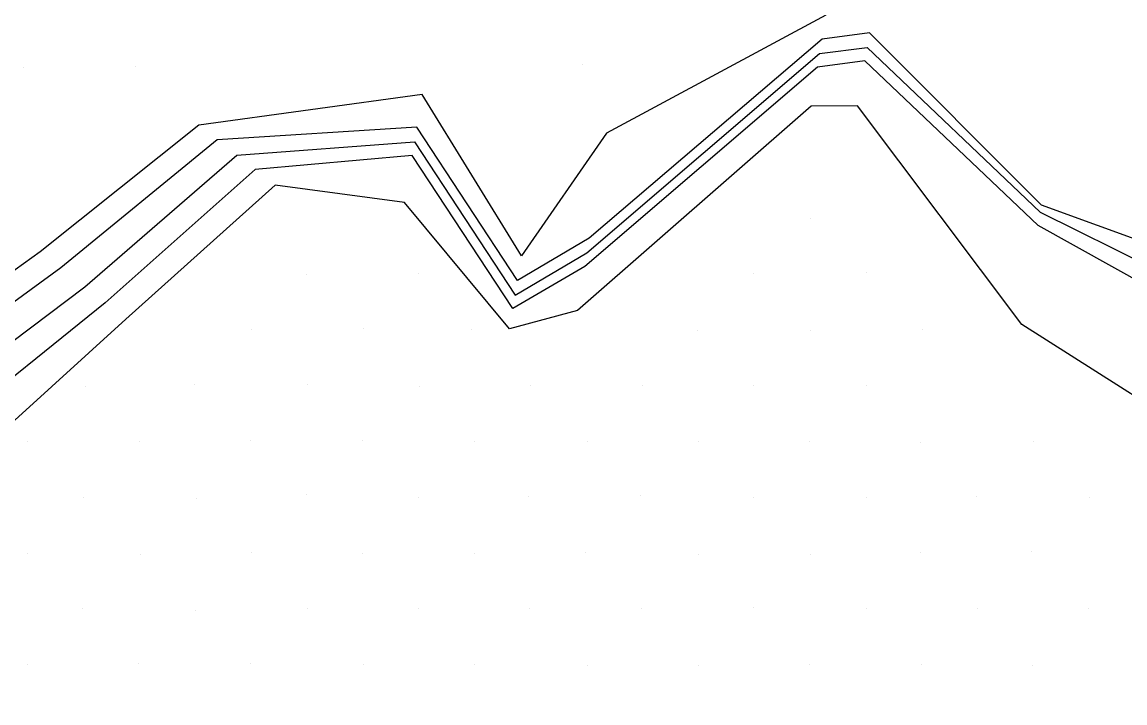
# Model space of a CAD drawing. Extents: x 1602514 to 1609837, y 863887 to 871157.
# Drawn here: x 1605422.8 to 1605562.4, y 868517.6 to 868603.8 of the extents above; entities that cross this region are included whole.
import ezdxf

# ---------------------------------------------------------------- set-up
doc = ezdxf.new("R2010")
doc.units = 0
for name, color, linetype in [('Survey-Flow line', 7, 'Continuous'), ('Survey-Ridge Lines', 7, 'Continuous'), ('Survey-Spot dirt', 7, 'Continuous')]:
    doc.layers.add(name, color=color, linetype=linetype)

msp = doc.modelspace()

# ---------------------------------------------------------------- linework, layer by layer
at = {"layer": 'Survey-Flow line'}
msp.add_lwpolyline([(1605359.43, 868466.68), (1605366.53, 868493.58), (1605376.48, 868517.55), (1605389.92, 868538.78), (1605410.12, 868554.69), (1605430.78, 868570.25), (1605450, 868586.93), (1605472.49, 868588.6), (1605485.22, 868569.23), (1605494.3, 868574.57), (1605523.75, 868599.77), (1605529.76, 868600.55), (1605551.66, 868579.73), (1605579.89, 868565.71), (1605604.05, 868558.66), (1605618.63, 868570.45), (1605630.91, 868568.14), (1605655.8, 868565.66), (1605671.66, 868559.76), (1605680.22, 868559.75)], dxfattribs=at)
msp.add_lwpolyline([(1605359.43, 868466.68), (1605366.53, 868493.58), (1605376.48, 868517.55), (1605389.92, 868538.78), (1605410.12, 868554.69), (1605430.78, 868570.25), (1605450, 868586.93), (1605472.49, 868588.6), (1605485.22, 868569.23), (1605494.3, 868574.57), (1605523.75, 868599.77), (1605529.76, 868600.55), (1605551.66, 868579.73), (1605579.89, 868565.71), (1605604.05, 868558.66), (1605618.63, 868570.45), (1605630.91, 868568.14), (1605655.8, 868565.66), (1605671.66, 868559.76), (1605680.22, 868559.75)], dxfattribs=at)
at = {"layer": 'Survey-Ridge Lines'}
for points in [[(1605524.54, 868604.62), (1605496.78, 868589.72), (1605486.03, 868574.18), (1605473.47, 868594.6), (1605445.18, 868590.73), (1605425.12, 868574.7), (1605403.99, 868559.52), (1605384.7, 868542.88), (1605370.15, 868522.53), (1605357.85, 868500.41), (1605357.45, 868472.06), (1605343.57, 868465.33), (1605322.01, 868485.73), (1605300.01, 868473.12), (1605278.14, 868460.18), (1605253.46, 868431.28)], [(1605524.54, 868604.62), (1605496.78, 868589.72), (1605486.03, 868574.18), (1605473.47, 868594.6), (1605445.18, 868590.73), (1605425.12, 868574.7), (1605403.99, 868559.52), (1605384.7, 868542.88), (1605370.15, 868522.53), (1605357.85, 868500.41), (1605357.45, 868472.06), (1605343.57, 868465.33), (1605322.01, 868485.73), (1605300.01, 868473.12), (1605278.14, 868460.18), (1605253.46, 868431.28)], [(1605580.61, 868570.14), (1605551.8, 868580.58), (1605530.06, 868602.4), (1605524.05, 868601.62), (1605494.6, 868576.42), (1605485.52, 868571.08), (1605472.79, 868590.45), (1605447.52, 868588.88), (1605427.72, 868572.65), (1605406.72, 868557.37), (1605387.23, 868540.9), (1605374.4, 868519.19), (1605362.6, 868496.67), (1605358.4, 868469.48), (1605344.82, 868461.95), (1605322.35, 868484.81), (1605300.77, 868471.06), (1605282.31, 868448.83), (1605258.58, 868429.58), (1605242.42, 868408.61)], [(1605580.61, 868570.14), (1605551.8, 868580.58), (1605530.06, 868602.4), (1605524.05, 868601.62), (1605494.6, 868576.42), (1605485.52, 868571.08), (1605472.79, 868590.45), (1605447.52, 868588.88), (1605427.72, 868572.65), (1605406.72, 868557.37), (1605387.23, 868540.9), (1605374.4, 868519.19), (1605362.6, 868496.67), (1605358.4, 868469.48), (1605344.82, 868461.95), (1605322.35, 868484.81), (1605300.77, 868471.06), (1605282.31, 868448.83), (1605258.58, 868429.58), (1605242.42, 868408.61)], [(1605579.35, 868562.47), (1605551.38, 868578.01), (1605529.48, 868598.85), (1605523.47, 868598.06), (1605494.02, 868572.86), (1605484.94, 868567.52), (1605472.21, 868586.89), (1605452.31, 868585.12), (1605433.35, 868568.23), (1605413.36, 868552.15), (1605392.96, 868536.4), (1605379.42, 868515.24), (1605368.82, 868491.79), (1605360.49, 868463.8), (1605345.84, 868459.18), (1605323.1, 868482.77), (1605301.58, 868468.85), (1605285.28, 868440.75), (1605267.68, 868426.55), (1605247.43, 868406.94), (1605257.33, 868377.3), (1605253.1, 868352.37)], [(1605579.35, 868562.47), (1605551.38, 868578.01), (1605529.48, 868598.85), (1605523.47, 868598.06), (1605494.02, 868572.86), (1605484.94, 868567.52), (1605472.21, 868586.89), (1605452.31, 868585.12), (1605433.35, 868568.23), (1605413.36, 868552.15), (1605392.96, 868536.4), (1605379.42, 868515.24), (1605368.82, 868491.79), (1605360.49, 868463.8), (1605345.84, 868459.18), (1605323.1, 868482.77), (1605301.58, 868468.85), (1605285.28, 868440.75), (1605267.68, 868426.55), (1605247.43, 868406.94), (1605257.33, 868377.3), (1605253.1, 868352.37)], [(1605576.97, 868547.94), (1605549.33, 868565.52), (1605528.55, 868593.18), (1605522.66, 868593.12), (1605493.1, 868567.26), (1605484.52, 868564.95), (1605471.23, 868580.93), (1605454.87, 868583.11), (1605435.94, 868566.19), (1605417.21, 868549.12), (1605395.65, 868534.28), (1605382.71, 868512.66), (1605373.98, 868487.73), (1605361.21, 868461.83), (1605346.38, 868457.7), (1605325.32, 868476.72), (1605303.99, 868462.3), (1605287.14, 868435.7), (1605277.41, 868423.31), (1605266.44, 868400.61), (1605259.5, 868376.58), (1605256.74, 868351.16), (1605239.81, 868324.89)], [(1605576.97, 868547.94), (1605549.33, 868565.52), (1605528.55, 868593.18), (1605522.66, 868593.12), (1605493.1, 868567.26), (1605484.52, 868564.95), (1605471.23, 868580.93), (1605454.87, 868583.11), (1605435.94, 868566.19), (1605417.21, 868549.12), (1605395.65, 868534.28), (1605382.71, 868512.66), (1605373.98, 868487.73), (1605361.21, 868461.83), (1605346.38, 868457.7), (1605325.32, 868476.72), (1605303.99, 868462.3), (1605287.14, 868435.7), (1605277.41, 868423.31), (1605266.44, 868400.61), (1605259.5, 868376.58), (1605256.74, 868351.16), (1605239.81, 868324.89)]]:
    msp.add_lwpolyline(points, dxfattribs=at)
at = {"layer": 'Survey-Spot dirt'}
for p, q in [((1605423.01, 868598.06), (1605423.01, 868598.06)), ((1605423.01, 868598.06), (1605423.01, 868598.06)), ((1605437.19, 868598.11), (1605437.19, 868598.11)), ((1605437.19, 868598.11), (1605437.19, 868598.11)), ((1605493.7, 868598.41), (1605493.7, 868598.41)), ((1605493.7, 868598.41), (1605493.7, 868598.41)), ((1605522.59, 868578.94), (1605522.59, 868578.94)), ((1605522.59, 868578.94), (1605522.59, 868578.94)), ((1605473, 868571.98), (1605473, 868571.98)), ((1605473, 868571.98), (1605473, 868571.98)), ((1605515.41, 868571.92), (1605515.41, 868571.92)), ((1605515.41, 868571.92), (1605515.41, 868571.92)), ((1605529.62, 868572.1), (1605529.62, 868572.1)), ((1605529.62, 868572.1), (1605529.62, 868572.1)), ((1605458.87, 868571.85), (1605458.87, 868571.85)), ((1605458.87, 868571.85), (1605458.87, 868571.85)), ((1605466.09, 868564.96), (1605466.09, 868564.96)), ((1605466.09, 868564.96), (1605466.09, 868564.96)), ((1605451.81, 868564.88), (1605451.81, 868564.88)), ((1605451.81, 868564.88), (1605451.81, 868564.88)), ((1605479.66, 868564.89), (1605479.66, 868564.89)), ((1605479.66, 868564.89), (1605479.66, 868564.89)), ((1605508.27, 868564.76), (1605508.27, 868564.76)), ((1605508.27, 868564.76), (1605508.27, 868564.76)), ((1605522.55, 868564.8), (1605522.55, 868564.8)), ((1605522.55, 868564.8), (1605522.55, 868564.8)), ((1605536.81, 868564.88), (1605536.81, 868564.88)), ((1605536.81, 868564.88), (1605536.81, 868564.88)), ((1605430.85, 868557.64), (1605430.85, 868557.64)), ((1605430.85, 868557.64), (1605430.85, 868557.64)), ((1605444.62, 868557.86), (1605444.62, 868557.86)), ((1605444.62, 868557.86), (1605444.62, 868557.86)), ((1605458.97, 868557.92), (1605458.97, 868557.92)), ((1605458.97, 868557.92), (1605458.97, 868557.92)), ((1605473.11, 868557.64), (1605473.11, 868557.64)), ((1605473.11, 868557.64), (1605473.11, 868557.64)), ((1605487.13, 868557.81), (1605487.13, 868557.81)), ((1605487.13, 868557.81), (1605487.13, 868557.81)), ((1605501.34, 868557.79), (1605501.34, 868557.79)), ((1605501.34, 868557.79), (1605501.34, 868557.79)), ((1605515.41, 868557.83), (1605515.41, 868557.83)), ((1605515.41, 868557.83), (1605515.41, 868557.83)), ((1605529.72, 868557.78), (1605529.72, 868557.78)), ((1605529.72, 868557.78), (1605529.72, 868557.78)), ((1605423.5, 868550.74), (1605423.5, 868550.74)), ((1605423.5, 868550.74), (1605423.5, 868550.74)), ((1605437.71, 868550.73), (1605437.71, 868550.73)), ((1605437.71, 868550.73), (1605437.71, 868550.73)), ((1605451.72, 868550.82), (1605451.72, 868550.82)), ((1605451.72, 868550.82), (1605451.72, 868550.82)), ((1605465.85, 868550.87), (1605465.85, 868550.87)), ((1605465.85, 868550.87), (1605465.85, 868550.87)), ((1605480.11, 868550.64), (1605480.11, 868550.64)), ((1605480.11, 868550.64), (1605480.11, 868550.64)), ((1605494.35, 868550.73), (1605494.35, 868550.73)), ((1605494.35, 868550.73), (1605494.35, 868550.73)), ((1605508.36, 868550.74), (1605508.36, 868550.74)), ((1605508.36, 868550.74), (1605508.36, 868550.74)), ((1605522.52, 868550.65), (1605522.52, 868550.65)), ((1605522.52, 868550.65), (1605522.52, 868550.65)), ((1605536.54, 868550.61), (1605536.54, 868550.61)), ((1605536.54, 868550.61), (1605536.54, 868550.61)), ((1605550.84, 868550.7), (1605550.84, 868550.7)), ((1605550.84, 868550.7), (1605550.84, 868550.7)), ((1605430.56, 868543.55), (1605430.56, 868543.55)), ((1605430.56, 868543.55), (1605430.56, 868543.55)), ((1605444.86, 868543.51), (1605444.86, 868543.51)), ((1605444.86, 868543.51), (1605444.86, 868543.51)), ((1605458.77, 868543.97), (1605458.77, 868543.97)), ((1605458.77, 868543.97), (1605458.77, 868543.97)), ((1605472.98, 868543.62), (1605472.98, 868543.62)), ((1605472.98, 868543.62), (1605472.98, 868543.62)), ((1605486.95, 868543.74), (1605486.95, 868543.74)), ((1605486.95, 868543.74), (1605486.95, 868543.74)), ((1605501.14, 868543.81), (1605501.14, 868543.81)), ((1605501.14, 868543.81), (1605501.14, 868543.81)), ((1605515.37, 868543.67), (1605515.37, 868543.67)), ((1605515.37, 868543.67), (1605515.37, 868543.67)), ((1605529.73, 868543.66), (1605529.73, 868543.66)), ((1605529.73, 868543.66), (1605529.73, 868543.66)), ((1605543.64, 868543.77), (1605543.64, 868543.77)), ((1605543.64, 868543.77), (1605543.64, 868543.77)), ((1605557.87, 868543.65), (1605557.87, 868543.65)), ((1605557.87, 868543.65), (1605557.87, 868543.65)), ((1605423.54, 868536.53), (1605423.54, 868536.53)), ((1605423.54, 868536.53), (1605423.54, 868536.53)), ((1605437.83, 868536.46), (1605437.83, 868536.46)), ((1605437.83, 868536.46), (1605437.83, 868536.46)), ((1605451.9, 868536.69), (1605451.9, 868536.69)), ((1605451.9, 868536.69), (1605451.9, 868536.69)), ((1605465.91, 868536.55), (1605465.91, 868536.55)), ((1605465.91, 868536.55), (1605465.91, 868536.55)), ((1605480.03, 868536.5), (1605480.03, 868536.5)), ((1605480.03, 868536.5), (1605480.03, 868536.5)), ((1605494.14, 868536.67), (1605494.14, 868536.67)), ((1605494.14, 868536.67), (1605494.14, 868536.67)), ((1605508.46, 868536.46), (1605508.46, 868536.46)), ((1605508.46, 868536.46), (1605508.46, 868536.46)), ((1605522.62, 868536.4), (1605522.62, 868536.4)), ((1605522.62, 868536.4), (1605522.62, 868536.4)), ((1605536.53, 868536.66), (1605536.53, 868536.66)), ((1605536.53, 868536.66), (1605536.53, 868536.66)), ((1605550.54, 868536.78), (1605550.54, 868536.78)), ((1605550.54, 868536.78), (1605550.54, 868536.78)), ((1605430.42, 868529.62), (1605430.42, 868529.62)), ((1605430.42, 868529.62), (1605430.42, 868529.62)), ((1605444.76, 868529.36), (1605444.76, 868529.36)), ((1605444.76, 868529.36), (1605444.76, 868529.36)), ((1605458.99, 868529.6), (1605458.99, 868529.6)), ((1605458.99, 868529.6), (1605458.99, 868529.6)), ((1605472.98, 868529.61), (1605472.98, 868529.61)), ((1605472.98, 868529.61), (1605472.98, 868529.61)), ((1605487.09, 868529.58), (1605487.09, 868529.58)), ((1605487.09, 868529.58), (1605487.09, 868529.58)), ((1605501.19, 868529.6), (1605501.19, 868529.6)), ((1605501.19, 868529.6), (1605501.19, 868529.6)), ((1605515.39, 868529.75), (1605515.39, 868529.75)), ((1605515.39, 868529.75), (1605515.39, 868529.75)), ((1605529.64, 868529.61), (1605529.64, 868529.61)), ((1605529.64, 868529.61), (1605529.64, 868529.61)), ((1605543.73, 868529.57), (1605543.73, 868529.57)), ((1605543.73, 868529.57), (1605543.73, 868529.57)), ((1605557.73, 868529.61), (1605557.73, 868529.61)), ((1605557.73, 868529.61), (1605557.73, 868529.61)), ((1605423.56, 868522.43), (1605423.56, 868522.43)), ((1605423.56, 868522.43), (1605423.56, 868522.43)), ((1605437.5, 868522.6), (1605437.5, 868522.6)), ((1605437.5, 868522.6), (1605437.5, 868522.6)), ((1605451.7, 868522.58), (1605451.7, 868522.58)), ((1605451.7, 868522.58), (1605451.7, 868522.58)), ((1605465.97, 868522.53), (1605465.97, 868522.53)), ((1605465.97, 868522.53), (1605465.97, 868522.53)), ((1605480.11, 868522.45), (1605480.11, 868522.45)), ((1605480.11, 868522.45), (1605480.11, 868522.45)), ((1605494.33, 868522.29), (1605494.33, 868522.29)), ((1605494.33, 868522.29), (1605494.33, 868522.29)), ((1605508.44, 868522.36), (1605508.44, 868522.36)), ((1605508.44, 868522.36), (1605508.44, 868522.36)), ((1605522.52, 868522.48), (1605522.52, 868522.48)), ((1605522.52, 868522.48), (1605522.52, 868522.48)), ((1605536.66, 868522.54), (1605536.66, 868522.54)), ((1605536.66, 868522.54), (1605536.66, 868522.54)), ((1605550.64, 868522.36), (1605550.64, 868522.36)), ((1605550.64, 868522.36), (1605550.64, 868522.36))]:
    msp.add_line(p, q, dxfattribs=at)

doc.saveas('drawing.dxf')
